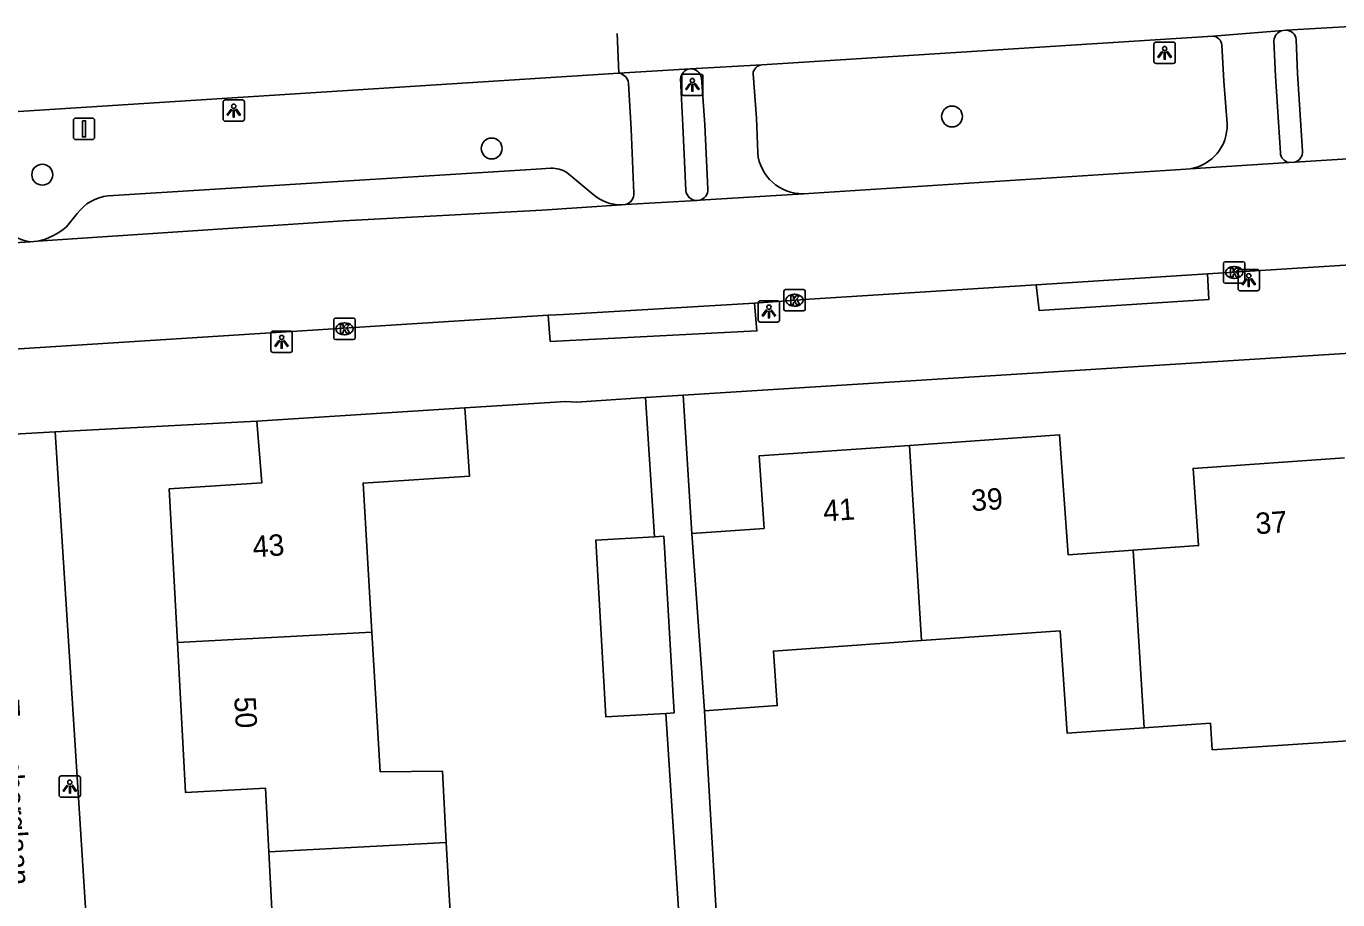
# Model space of a CAD drawing. Extents: x 159689 to 160786, y 387323 to 388339.
# Drawn here: x 160474.3 to 160535.6, y 388285.9 to 388326.7 of the extents above; entities that cross this region are included whole.
import ezdxf

# ---------------------------------------------------------------- set-up
doc = ezdxf.new("R2010")
doc.units = 0
for name, color, linetype in [('IMGEO_Boom', 7, 'Continuous'), ('IMGEO_Fietspad_open', 7, 'Continuous'), ('IMGEO_Kolk', 7, 'Continuous'), ('IMGEO_Lichtpunt', 7, 'Continuous'), ('IMGEO_Muur', 7, 'Continuous'), ('IMGEO_Openbare_ruimte_label', 7, 'Continuous'), ('IMGEO_Pand', 7, 'Continuous'), ('IMGEO_Pand_nummerreeks', 7, 'Continuous'), ('IMGEO_Parkeervlak_open', 7, 'Continuous'), ('IMGEO_Rijbaan_lokaal_open', 7, 'Continuous'), ('IMGEO_Rijbaan_regionaal_gesloten', 7, 'Continuous'), ('IMGEO_Verkeersbordpaal', 7, 'Continuous'), ('IMGEO_Voetpad_open', 7, 'Continuous')]:
    doc.layers.add(name, color=color, linetype=linetype)

msp = doc.modelspace()

# ---------------------------------------------------------------- linework, layer by layer
at = {"layer": 'IMGEO_Boom'}
for centre in [(160517.573, 388322.517), (160496.038, 388321.018), (160475.013, 388319.792)]:
    msp.add_circle(centre, 0.489, dxfattribs=at)
at = {"layer": 'IMGEO_Fietspad_open'}
for points in [[(160530.442, 388322.168), (160530.295, 388324.163), (160530.204, 388325.864)], [(160532.637, 388326.053), (160532.714, 388324.404), (160532.934, 388320.821)], [(160506.147, 388319.12), (160506.007, 388322.119), (160505.851, 388324.333)], [(160508.265, 388324.507), (160508.421, 388322.43), (160508.484, 388320.814)]]:
    msp.add_lwpolyline(points, dxfattribs=at)
for centre, radius, start, end in [((160529.737, 388325.809), 0.47, 6.67057, 86.03156), ((160533.128, 388326.053), 0.491, 97.77142, 180.00683), ((160508.713, 388324.488), 0.448, 94.19145, 177.57554), ((160505.333, 388324.223), 0.53, 11.93642, 91.69229), ((160528.408, 388322.084), 2.036, 278.64857, 2.37204), ((160510.574, 388320.997), 2.098, 184.99636, 271.22226), ((160533.449, 388320.86), 0.517, 184.2955, 257.55199), ((160505.637, 388319.091), 0.511, 285.09707, 3.22763)]:
    msp.add_arc(centre, radius, start, end, dxfattribs=at)
at = {"layer": 'IMGEO_Kolk'}
for p, q in [((160530.275, 388314.79), (160530.275, 388315.642)), ((160530.35, 388315.716), (160531.202, 388315.716)), ((160531.276, 388315.642), (160531.276, 388314.79)), ((160530.763, 388315.496), (160530.788, 388315.496)), ((160509.781, 388314.416), (160510.633, 388314.416)), ((160531.202, 388314.716), (160530.35, 388314.716)), ((160530.786, 388314.936), (160530.761, 388314.936)), ((160509.706, 388313.49), (160509.706, 388314.342)), ((160510.194, 388314.196), (160510.219, 388314.196)), ((160510.707, 388314.342), (160510.707, 388313.49)), ((160510.633, 388313.416), (160509.781, 388313.416)), ((160510.217, 388313.636), (160510.192, 388313.636)), ((160488.649, 388312.153), (160488.649, 388313.005)), ((160488.724, 388313.079), (160489.576, 388313.079)), ((160489.137, 388312.859), (160489.162, 388312.859)), ((160489.65, 388313.005), (160489.65, 388312.153)), ((160489.576, 388312.079), (160488.724, 388312.079)), ((160489.16, 388312.299), (160489.135, 388312.299))]:
    msp.add_line(p, q, dxfattribs=at)
for points in [[(160530.275, 388314.79), (160530.275, 388315.642)], [(160530.35, 388315.716), (160531.202, 388315.716)], [(160531.276, 388315.642), (160531.276, 388314.79)], [(160530.596, 388315.416), (160530.719, 388315.416), (160530.719, 388315.265), (160530.849, 388315.416), (160531.013, 388315.416), (160530.867, 388315.265), (160531.02, 388315.016), (160530.868, 388315.016), (160530.783, 388315.18), (160530.719, 388315.113), (160530.719, 388315.016), (160530.596, 388315.016), (160530.596, 388315.416)], [(160509.781, 388314.416), (160510.633, 388314.416)], [(160531.202, 388314.716), (160530.35, 388314.716)], [(160509.706, 388313.49), (160509.706, 388314.342)], [(160510.027, 388314.116), (160510.15, 388314.116), (160510.15, 388313.965), (160510.28, 388314.116), (160510.444, 388314.116), (160510.298, 388313.965), (160510.451, 388313.716), (160510.299, 388313.716), (160510.214, 388313.88), (160510.15, 388313.813), (160510.15, 388313.716), (160510.027, 388313.716), (160510.027, 388314.116)], [(160510.707, 388314.342), (160510.707, 388313.49)], [(160510.633, 388313.416), (160509.781, 388313.416)], [(160488.649, 388312.153), (160488.649, 388313.005)], [(160488.724, 388313.079), (160489.576, 388313.079)], [(160488.97, 388312.779), (160489.093, 388312.779), (160489.093, 388312.628), (160489.223, 388312.779), (160489.387, 388312.779), (160489.241, 388312.628), (160489.394, 388312.379), (160489.242, 388312.379), (160489.157, 388312.543), (160489.093, 388312.476), (160489.093, 388312.379), (160488.97, 388312.379), (160488.97, 388312.779)], [(160489.65, 388313.005), (160489.65, 388312.153)], [(160489.576, 388312.079), (160488.724, 388312.079)]]:
    msp.add_lwpolyline(points, dxfattribs=at)
for centre, start, end in [((160530.352, 388315.64), 91.55205, 178.44795), ((160530.352, 388315.64), 91.55205, 178.44795), ((160531.2, 388315.64), 1.55205, 88.44795), ((160531.2, 388315.64), 1.55205, 88.44795), ((160509.783, 388314.34), 91.55205, 178.44795), ((160509.783, 388314.34), 91.55205, 178.44795), ((160510.631, 388314.34), 1.55205, 88.44795), ((160510.631, 388314.34), 1.55205, 88.44795), ((160530.352, 388314.792), 181.55205, 268.44795), ((160530.352, 388314.792), 181.55205, 268.44795), ((160531.2, 388314.792), 271.55205, 358.44795), ((160531.2, 388314.792), 271.55205, 358.44795), ((160509.783, 388313.492), 181.55205, 268.44795), ((160509.783, 388313.492), 181.55205, 268.44795), ((160510.631, 388313.492), 271.55205, 358.44795), ((160510.631, 388313.492), 271.55205, 358.44795), ((160488.726, 388313.003), 91.55205, 178.44795), ((160488.726, 388313.003), 91.55205, 178.44795), ((160489.574, 388313.003), 1.55205, 88.44795), ((160489.574, 388313.003), 1.55205, 88.44795), ((160488.726, 388312.155), 181.55205, 268.44795), ((160488.726, 388312.155), 181.55205, 268.44795), ((160489.574, 388312.155), 271.55205, 358.44795), ((160489.574, 388312.155), 271.55205, 358.44795)]:
    msp.add_arc(centre, 0.0765, start, end, dxfattribs=at)
for centre, major_axis, ratio, start_param, end_param in [((160530.762, 388315.216), (-0.387, 0.002), 0.722429, 4.712389, 7.853982), ((160530.787, 388315.216), (-0.39, 0.002), 0.717154, 1.570796, 4.712389), ((160510.193, 388313.916), (-0.387, 0.002), 0.722429, 4.712389, 7.853982), ((160510.218, 388313.916), (-0.39, 0.002), 0.717154, 1.570796, 4.712389), ((160489.136, 388312.579), (-0.387, 0.002), 0.722429, 4.712389, 7.853982), ((160489.161, 388312.579), (-0.39, 0.002), 0.717154, 1.570796, 4.712389)]:
    msp.add_ellipse(centre, major_axis=major_axis, ratio=ratio, start_param=start_param, end_param=end_param, dxfattribs=at)
at = {"layer": 'IMGEO_Lichtpunt'}
for p, q in [((160527.023, 388325.899), (160527.023, 388325.092)), ((160527.023, 388325.899), (160527.023, 388325.092)), ((160527.925, 388325.994), (160527.117, 388325.994)), ((160527.925, 388325.994), (160527.117, 388325.994)), ((160528.019, 388325.092), (160528.019, 388325.899)), ((160528.019, 388325.092), (160528.019, 388325.899)), ((160527.117, 388324.998), (160527.925, 388324.998)), ((160527.117, 388324.998), (160527.925, 388324.998)), ((160504.927, 388324.4), (160504.927, 388323.593)), ((160504.927, 388324.4), (160504.927, 388323.593)), ((160505.829, 388324.495), (160505.021, 388324.495)), ((160505.829, 388324.495), (160505.021, 388324.495)), ((160505.923, 388323.593), (160505.923, 388324.4)), ((160505.923, 388323.593), (160505.923, 388324.4)), ((160483.473, 388323.196), (160483.473, 388322.389)), ((160483.473, 388323.196), (160483.473, 388322.389)), ((160484.375, 388323.291), (160483.567, 388323.291)), ((160484.375, 388323.291), (160483.567, 388323.291)), ((160484.469, 388322.389), (160484.469, 388323.196)), ((160484.469, 388322.389), (160484.469, 388323.196)), ((160505.021, 388323.499), (160505.829, 388323.499)), ((160505.021, 388323.499), (160505.829, 388323.499)), ((160483.567, 388322.295), (160484.375, 388322.295)), ((160483.567, 388322.295), (160484.375, 388322.295)), ((160530.957, 388315.263), (160530.957, 388314.456)), ((160530.957, 388315.263), (160530.957, 388314.456)), ((160531.859, 388315.358), (160531.051, 388315.358)), ((160531.859, 388315.358), (160531.051, 388315.358)), ((160531.953, 388314.456), (160531.953, 388315.263)), ((160531.953, 388314.456), (160531.953, 388315.263)), ((160509.409, 388313.89), (160508.601, 388313.89)), ((160509.409, 388313.89), (160508.601, 388313.89)), ((160531.051, 388314.362), (160531.859, 388314.362)), ((160531.051, 388314.362), (160531.859, 388314.362)), ((160508.507, 388313.795), (160508.507, 388312.988)), ((160508.507, 388313.795), (160508.507, 388312.988)), ((160509.503, 388312.988), (160509.503, 388313.795)), ((160509.503, 388312.988), (160509.503, 388313.795)), ((160508.601, 388312.894), (160509.409, 388312.894)), ((160508.601, 388312.894), (160509.409, 388312.894)), ((160485.713, 388312.375), (160485.713, 388311.568)), ((160485.713, 388312.375), (160485.713, 388311.568)), ((160486.615, 388312.47), (160485.807, 388312.47)), ((160486.615, 388312.47), (160485.807, 388312.47)), ((160486.709, 388311.568), (160486.709, 388312.375)), ((160486.709, 388311.568), (160486.709, 388312.375)), ((160485.807, 388311.474), (160486.615, 388311.474)), ((160485.807, 388311.474), (160486.615, 388311.474)), ((160475.803, 388291.559), (160475.803, 388290.752)), ((160475.803, 388291.559), (160475.803, 388290.752)), ((160476.705, 388291.654), (160475.897, 388291.654)), ((160476.705, 388291.654), (160475.897, 388291.654)), ((160476.799, 388290.752), (160476.799, 388291.559)), ((160476.799, 388290.752), (160476.799, 388291.559)), ((160475.897, 388290.658), (160476.705, 388290.658)), ((160475.897, 388290.658), (160476.705, 388290.658))]:
    msp.add_line(p, q, dxfattribs=at)
for points in [[(160527.397, 388325.563), (160527.436, 388325.535), (160527.248, 388325.273), (160527.21, 388325.3), (160527.397, 388325.563)], [(160527.499, 388325.515), (160527.546, 388325.515), (160527.546, 388325.193), (160527.499, 388325.193), (160527.499, 388325.515)], [(160527.609, 388325.535), (160527.647, 388325.562), (160527.834, 388325.3), (160527.795, 388325.272), (160527.609, 388325.535)], [(160505.301, 388324.064), (160505.34, 388324.036), (160505.152, 388323.774), (160505.114, 388323.801), (160505.301, 388324.064)], [(160505.403, 388324.016), (160505.45, 388324.016), (160505.45, 388323.694), (160505.403, 388323.694), (160505.403, 388324.016)], [(160505.513, 388324.036), (160505.551, 388324.063), (160505.738, 388323.801), (160505.699, 388323.773), (160505.513, 388324.036)], [(160483.847, 388322.86), (160483.886, 388322.832), (160483.698, 388322.57), (160483.66, 388322.597), (160483.847, 388322.86)], [(160483.949, 388322.812), (160483.996, 388322.812), (160483.996, 388322.49), (160483.949, 388322.49), (160483.949, 388322.812)], [(160484.059, 388322.832), (160484.097, 388322.859), (160484.284, 388322.597), (160484.245, 388322.569), (160484.059, 388322.832)], [(160531.331, 388314.927), (160531.37, 388314.899), (160531.182, 388314.637), (160531.144, 388314.664), (160531.331, 388314.927)], [(160531.433, 388314.879), (160531.48, 388314.879), (160531.48, 388314.557), (160531.433, 388314.557), (160531.433, 388314.879)], [(160531.543, 388314.899), (160531.581, 388314.926), (160531.768, 388314.664), (160531.729, 388314.636), (160531.543, 388314.899)], [(160508.881, 388313.459), (160508.92, 388313.431), (160508.732, 388313.169), (160508.694, 388313.196), (160508.881, 388313.459)], [(160508.983, 388313.411), (160509.03, 388313.411), (160509.03, 388313.089), (160508.983, 388313.089), (160508.983, 388313.411)], [(160509.093, 388313.431), (160509.131, 388313.458), (160509.318, 388313.196), (160509.279, 388313.168), (160509.093, 388313.431)], [(160486.087, 388312.039), (160486.126, 388312.011), (160485.938, 388311.749), (160485.9, 388311.776), (160486.087, 388312.039)], [(160486.189, 388311.991), (160486.236, 388311.991), (160486.236, 388311.669), (160486.189, 388311.669), (160486.189, 388311.991)], [(160486.299, 388312.011), (160486.337, 388312.038), (160486.524, 388311.776), (160486.485, 388311.748), (160486.299, 388312.011)], [(160476.177, 388291.223), (160476.216, 388291.195), (160476.028, 388290.933), (160475.99, 388290.96), (160476.177, 388291.223)], [(160476.279, 388291.175), (160476.326, 388291.175), (160476.326, 388290.853), (160476.279, 388290.853), (160476.279, 388291.175)], [(160476.389, 388291.195), (160476.427, 388291.222), (160476.614, 388290.96), (160476.575, 388290.932), (160476.389, 388291.195)]]:
    msp.add_lwpolyline(points, dxfattribs=at)
for centre in [(160527.522, 388325.697), (160505.426, 388324.198), (160483.972, 388322.994), (160531.456, 388315.061), (160509.006, 388313.593), (160486.212, 388312.173), (160476.302, 388291.357)]:
    msp.add_circle(centre, 0.0994, dxfattribs=at)
for centre, start, end in [((160527.117, 388325.899), 90, 180), ((160527.117, 388325.899), 90, 180), ((160527.925, 388325.899), 0, 90), ((160527.925, 388325.899), 0, 90), ((160527.117, 388325.092), 180, 270), ((160527.117, 388325.092), 180, 270), ((160527.925, 388325.092), 270, 0), ((160527.925, 388325.092), 270, 360), ((160505.021, 388324.4), 90, 180), ((160505.021, 388324.4), 90, 180), ((160505.829, 388324.4), 0, 90), ((160505.829, 388324.4), 0, 90), ((160483.567, 388323.196), 90, 180), ((160483.567, 388323.196), 90, 180), ((160484.375, 388323.196), 0, 90), ((160484.375, 388323.196), 0, 90), ((160505.021, 388323.593), 180, 270), ((160505.021, 388323.593), 180, 270), ((160505.829, 388323.593), 270, 0), ((160505.829, 388323.593), 270, 360), ((160483.567, 388322.389), 180, 270), ((160483.567, 388322.389), 180, 270), ((160484.375, 388322.389), 270, 0), ((160484.375, 388322.389), 270, 360), ((160531.051, 388315.263), 90, 180), ((160531.051, 388315.263), 90, 180), ((160531.859, 388315.263), 0, 90), ((160531.859, 388315.263), 0, 90), ((160531.051, 388314.456), 180, 270), ((160531.051, 388314.456), 180, 270), ((160531.859, 388314.456), 270, 0), ((160531.859, 388314.456), 270, 360), ((160508.601, 388313.795), 90, 180), ((160508.601, 388313.795), 90, 180), ((160509.409, 388313.795), 0, 90), ((160509.409, 388313.795), 0, 90), ((160508.601, 388312.988), 180, 270), ((160508.601, 388312.988), 180, 270), ((160509.409, 388312.988), 270, 0), ((160509.409, 388312.988), 270, 360), ((160485.807, 388312.375), 90, 180), ((160485.807, 388312.375), 90, 180), ((160486.615, 388312.375), 0, 90), ((160486.615, 388312.375), 0, 90), ((160485.807, 388311.568), 180, 270), ((160485.807, 388311.568), 180, 270), ((160486.615, 388311.568), 270, 0), ((160486.615, 388311.568), 270, 360), ((160475.897, 388291.559), 90, 180), ((160475.897, 388291.559), 90, 180), ((160476.705, 388291.559), 0, 90), ((160476.705, 388291.559), 0, 90), ((160475.897, 388290.752), 180, 270), ((160475.897, 388290.752), 180, 270), ((160476.705, 388290.752), 270, 0), ((160476.705, 388290.752), 270, 360)]:
    msp.add_arc(centre, 0.0946, start, end, dxfattribs=at)
at = {"layer": 'IMGEO_Muur'}
msp.add_lwpolyline([(160499.505, 388309.181), (160494.789, 388308.876)], dxfattribs=at)
at = {"layer": 'IMGEO_Pand'}
for points in [[(160485.055, 388308.262), (160494.789, 388308.876)], [(160494.789, 388308.876), (160495, 388305.684), (160490.025, 388305.356), (160490.436, 388298.379)], [(160481.335, 388297.892), (160480.95, 388305.085), (160485.282, 388305.366), (160485.055, 388308.262)], [(160515.578, 388307.124), (160508.547, 388306.631), (160508.785, 388303.237), (160505.407, 388303.001)], [(160526.052, 388302.222), (160523.002, 388302.008), (160522.609, 388307.617), (160515.578, 388307.124)], [(160515.578, 388307.124), (160516.147, 388297.985)], [(160535.939, 388306.538), (160528.854, 388306.041), (160529.107, 388302.436), (160526.052, 388302.222)], [(160504.186, 388294.578), (160501.385, 388294.415), (160500.904, 388302.683), (160503.652, 388302.843)], [(160503.652, 388302.843), (160504.091, 388302.868), (160504.572, 388294.601), (160504.186, 388294.578)], [(160505.407, 388303.001), (160505.757, 388298.014), (160505.989, 388294.703)], [(160526.052, 388302.222), (160526.567, 388293.904)], [(160490.436, 388298.379), (160481.335, 388297.892)], [(160485.609, 388288.095), (160485.449, 388291.081), (160481.71, 388290.881), (160481.335, 388297.892)], [(160490.436, 388298.379), (160490.821, 388291.846), (160493.736, 388291.883), (160493.915, 388288.54)], [(160516.147, 388297.985), (160509.216, 388297.499), (160509.395, 388294.942), (160505.989, 388294.703)], [(160526.567, 388293.904), (160522.968, 388293.651), (160522.632, 388298.44), (160516.147, 388297.985)], [(160536.563, 388297.163), (160536.817, 388293.347), (160529.748, 388292.877), (160529.665, 388294.121), (160526.567, 388293.904)], [(160482.548, 388277.929), (160482.174, 388284.919), (160485.768, 388285.112), (160485.609, 388288.095)], [(160485.609, 388288.095), (160493.915, 388288.54)], [(160493.915, 388288.54), (160494.003, 388286.891), (160494.075, 388285.551), (160494.45, 388278.564), (160491.659, 388278.415)]]:
    msp.add_lwpolyline(points, dxfattribs=at)
at = {"layer": 'IMGEO_Parkeervlak_open'}
for points in [[(160478.095, 388318.796), (160498.125, 388320.05), (160498.809, 388320.095)], [(160499.553, 388319.89), (160500.77, 388318.884)], [(160476.142, 388317.355), (160476.642, 388317.969)]]:
    msp.add_lwpolyline(points, dxfattribs=at)
for centre, radius, start, end in [((160498.858, 388318.819), 1.277, 57.00971, 92.18051), ((160478.311, 388316.727), 2.081, 95.95673, 143.3375), ((160502.072, 388320.32), 1.938, 227.7955, 271.24198), ((160474.831, 388319.03), 2.408, 233.01825, 260.74108), ((160474.226, 388319.48), 2.861, 281.39298, 312.04207)]:
    msp.add_arc(centre, radius, start, end, dxfattribs=at)
at = {"layer": 'IMGEO_Rijbaan_lokaal_open'}
for points in [[(160536.829, 388320.587), (160533.615, 388320.37)], [(160510.619, 388318.899), (160528.512, 388320.05), (160528.714, 388320.071)], [(160533.338, 388320.355), (160528.714, 388320.071)], [(160533.615, 388320.37), (160533.338, 388320.355)], [(160510.619, 388318.899), (160505.77, 388318.598)], [(160502.114, 388318.382), (160498.397, 388318.135), (160489.092, 388317.636), (160474.791, 388316.675)], [(160502.303, 388318.399), (160502.114, 388318.382)], [(160505.643, 388318.58), (160502.303, 388318.399)], [(160505.77, 388318.598), (160505.643, 388318.58)], [(160474.444, 388316.654), (160452.707, 388315.295)], [(160474.791, 388316.675), (160474.444, 388316.654)], [(160540.926, 388315.862), (160529.521, 388315.145)], [(160521.512, 388314.63), (160529.521, 388315.145)], [(160521.512, 388314.63), (160510.908, 388313.959), (160508.326, 388313.778)], [(160498.684, 388313.221), (160450.884, 388310.174), (160438.573, 388309.394)], [(160498.684, 388313.221), (160499.39, 388313.253), (160508.326, 388313.778)]]:
    msp.add_lwpolyline(points, dxfattribs=at)
at = {"layer": 'IMGEO_Rijbaan_regionaal_gesloten'}
for points in [[(160533.205, 388326.549), (160536.481, 388326.74)], [(160501.903, 388326.406), (160501.988, 388324.54)], [(160508.68, 388324.935), (160529.77, 388326.278)], [(160529.77, 388326.278), (160533.062, 388326.54)], [(160533.062, 388326.54), (160533.205, 388326.549)], [(160505.317, 388324.753), (160508.68, 388324.935)], [(160407.722, 388318.526), (160501.988, 388324.54)], [(160501.988, 388324.54), (160505.317, 388324.753)]]:
    msp.add_lwpolyline(points, dxfattribs=at)
at = {"layer": 'IMGEO_Verkeersbordpaal'}
for p, q in [((160476.568, 388322.438), (160477.358, 388322.438)), ((160477.358, 388322.438), (160476.568, 388322.438)), ((160476.468, 388321.538), (160476.468, 388322.338)), ((160476.468, 388322.338), (160476.468, 388321.538)), ((160477.458, 388322.338), (160477.458, 388321.538)), ((160477.458, 388321.538), (160477.458, 388322.338)), ((160477.358, 388321.438), (160476.568, 388321.438)), ((160476.568, 388321.438), (160477.358, 388321.438))]:
    msp.add_line(p, q, dxfattribs=at)
msp.add_lwpolyline([(160476.888, 388322.313), (160477.038, 388322.313), (160477.038, 388321.563), (160476.888, 388321.563), (160476.888, 388322.313)], dxfattribs=at)
for centre, start, end in [((160476.568, 388322.338), 90, 180), ((160476.568, 388322.338), 90, 180), ((160477.358, 388322.338), 0, 90), ((160477.358, 388322.338), 360, 90), ((160476.568, 388321.538), 180, 270), ((160476.568, 388321.538), 180, 270), ((160477.358, 388321.538), 270, 0), ((160477.358, 388321.538), 270, 0)]:
    msp.add_arc(centre, 0.1, start, end, dxfattribs=at)
at = {"layer": 'IMGEO_Voetpad_open'}
for points in [[(160533.966, 388320.896), (160533.742, 388324.522), (160533.671, 388326.119)], [(160504.877, 388324.274), (160504.985, 388322.091), (160505.124, 388319.047)], [(160502.689, 388318.934), (160502.556, 388321.919), (160502.432, 388324.076)], [(160529.521, 388315.145), (160529.587, 388313.95), (160521.65, 388313.437), (160521.512, 388314.63)], [(160508.326, 388313.778), (160508.449, 388312.481), (160498.779, 388311.991), (160498.684, 388313.221)], [(160504.999, 388309.468), (160537.429, 388311.515), (160566.054, 388313.336)], [(160494.789, 388308.876), (160499.505, 388309.181), (160500, 388309.152), (160503.231, 388309.356)], [(160503.231, 388309.356), (160504.999, 388309.468)], [(160503.652, 388302.843), (160503.231, 388309.356)], [(160504.999, 388309.468), (160505.407, 388303.001)], [(160470.673, 388307.482), (160475.622, 388307.75)], [(160475.622, 388307.75), (160485.055, 388308.262)], [(160507.235, 388252.619), (160507.386, 388250), (160507.406, 388249.659), (160500, 388249.166), (160479.437, 388247.796), (160479.426, 388247.963), (160479.297, 388250), (160479.234, 388250.993), (160475.622, 388307.75)], [(160506.44, 388259.677), (160504.186, 388294.578)], [(160505.989, 388294.703), (160507.239, 388273.224)]]:
    msp.add_lwpolyline(points, dxfattribs=at)
for centre, radius, start, end in [((160533.201, 388326.077), 0.472, 5.07118, 89.53047), ((160501.915, 388324.025), 0.52, 5.58812, 81.88824), ((160505.386, 388324.248), 0.51, 97.81947, 177.04059), ((160533.449, 388320.861), 0.518, 288.64761, 3.92199), ((160502.193, 388318.885), 0.498, 282.70772, 5.67173), ((160505.634, 388319.092), 0.512, 185.05049, 270.98729)]:
    msp.add_arc(centre, radius, start, end, dxfattribs=at)

# ---------------------------------------------------------------- texts
at = {"layer": 'IMGEO_Openbare_ruimte_label'}
msp.add_text('Torenberglaan', height=1, rotation=273.4977, dxfattribs=at).set_placement((160472.93, 388295.199))
at = {"layer": 'IMGEO_Pand_nummerreeks'}
for s, rotation, p in [('41', 4.0109, (160511.58, 388303.556)), ('39', 4.0109, (160518.498, 388304.041)), ('37', 4.0107, (160531.802, 388302.96)), ('43', 3.86572, (160484.884, 388301.882)), ('50', 273.06554, (160483.994, 388295.343))]:
    msp.add_text(s, height=1, rotation=rotation, dxfattribs=at).set_placement(p)

doc.saveas('drawing.dxf')
